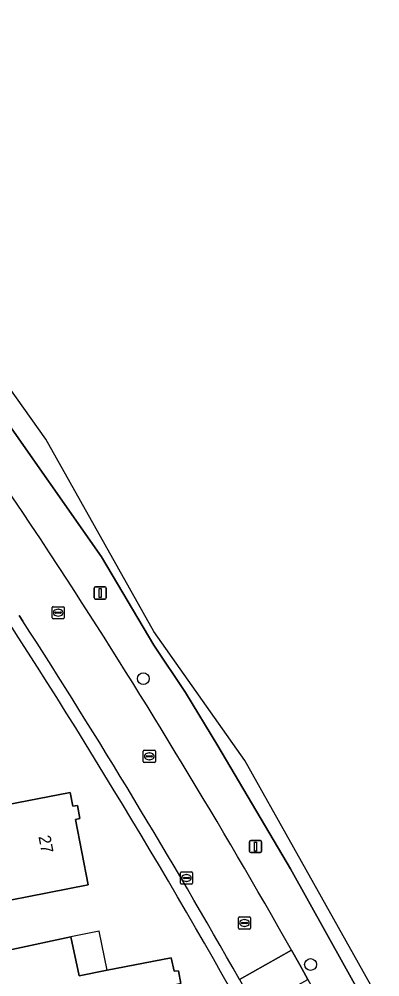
# Model space of a CAD drawing. Extents: x 159626 to 160723, y 388173 to 389416.
# Drawn here: x 160637.3 to 160667.1, y 388583 to 388662.3 of the extents above; entities that cross this region are included whole.
import ezdxf

# ---------------------------------------------------------------- set-up
doc = ezdxf.new("R2010")
doc.units = 0
for name, color, linetype in [('IMGEO_Boom', 7, 'Continuous'), ('IMGEO_Brandkraan', 7, 'Continuous'), ('IMGEO_Erf', 7, 'Continuous'), ('IMGEO_Fietspad_gesloten', 7, 'Continuous'), ('IMGEO_Kolk', 7, 'Continuous'), ('IMGEO_Lichtmast', 7, 'Continuous'), ('IMGEO_Pand', 7, 'Continuous'), ('IMGEO_Pand_nummerreeks', 7, 'Continuous'), ('IMGEO_Pand_overbouw', 7, 'Continuous'), ('IMGEO_Rijbaan_lokaal_open', 7, 'Continuous'), ('IMGEO_Voetpad_open', 7, 'Continuous')]:
    doc.layers.add(name, color=color, linetype=linetype)

msp = doc.modelspace()

# ---------------------------------------------------------------- linework, layer by layer
at = {"layer": 'IMGEO_Boom'}
for centre in [(160647.568, 388607.711), (160661.403, 388584.05)]:
    msp.add_circle(centre, 0.489, dxfattribs=at)
at = {"layer": 'IMGEO_Brandkraan'}
for p, q in [((160650.633, 388590.785), (160650.633, 388591.637)), ((160650.708, 388591.711), (160651.56, 388591.711)), ((160651.121, 388591.491), (160651.146, 388591.491)), ((160651.634, 388591.637), (160651.634, 388590.785)), ((160651.56, 388590.711), (160650.708, 388590.711)), ((160650.892, 388591.205), (160650.892, 388591.217)), ((160651.33, 388591.168), (160650.932, 388591.168)), ((160650.935, 388591.254), (160651.333, 388591.254)), ((160651.144, 388590.931), (160651.119, 388590.931)), ((160651.376, 388591.217), (160651.376, 388591.205))]:
    msp.add_line(p, q, dxfattribs=at)
for points in [[(160650.633, 388590.785), (160650.633, 388591.637)], [(160650.708, 388591.711), (160651.56, 388591.711)], [(160651.634, 388591.637), (160651.634, 388590.785)], [(160651.56, 388590.711), (160650.708, 388590.711)]]:
    msp.add_lwpolyline(points, dxfattribs=at)
for centre, radius, start, end in [((160650.71, 388591.635), 0.0765, 91.55205, 178.44795), ((160650.71, 388591.635), 0.0765, 91.55205, 178.44795), ((160651.558, 388591.635), 0.0765, 1.55205, 88.44795), ((160651.558, 388591.635), 0.0765, 1.55205, 88.44795), ((160650.71, 388590.787), 0.0765, 181.55205, 268.44795), ((160650.71, 388590.787), 0.0765, 181.55205, 268.44795), ((160650.932, 388591.214), 0.0403, 85.87752, 175.75265), ((160650.929, 388591.204), 0.0366, 178.93798, 274.71019), ((160651.333, 388591.211), 0.043, 264.86636, 352.45326), ((160651.337, 388591.216), 0.0386, 1.73085, 96.63898), ((160651.558, 388590.787), 0.0765, 271.55205, 358.44795), ((160651.558, 388590.787), 0.0765, 271.55205, 358.44795)]:
    msp.add_arc(centre, radius, start, end, dxfattribs=at)
for centre, major_axis, ratio, start_param, end_param in [((160651.12, 388591.211), (-0.387, 0.002), 0.722429, 4.712389, 7.853982), ((160651.145, 388591.211), (-0.39, 0.002), 0.717154, 1.570796, 4.712389)]:
    msp.add_ellipse(centre, major_axis=major_axis, ratio=ratio, start_param=start_param, end_param=end_param, dxfattribs=at)
at = {"layer": 'IMGEO_Erf'}
for points in [[(160631.553, 388592.976), (160626.562, 388591.974), (160625.29, 388598.453), (160628.337, 388599.099), (160633.248, 388600.037), (160633.865, 388596.809), (160636.233, 388597.269), (160641.506, 388598.292), (160641.744, 388597.146), (160642.123, 388597.227), (160642.305, 388596.131), (160641.952, 388596.055), (160643.01, 388590.64), (160638.103, 388589.685), (160632.437, 388588.572)], [(160646.491, 388576.008), (160640.824, 388574.888), (160639.948, 388579.304), (160634.944, 388578.311), (160633.658, 388584.787), (160636.68, 388585.304), (160641.57, 388586.346), (160642.256, 388583.128), (160644.574, 388583.58), (160649.858, 388584.611), (160650.11, 388583.493), (160650.464, 388583.541), (160650.679, 388582.473), (160650.313, 388582.397), (160651.396, 388576.975)]]:
    msp.add_lwpolyline(points, close=True, dxfattribs=at)
msp.add_arc((160136.463, 388289.389), 595.224, 28.296796, 32.866288, dxfattribs=at)
at = {"layer": 'IMGEO_Fietspad_gesloten'}
for points in [[(160723.027, 388370.891), (160723.236, 388373.685), (160720.449, 388424.01), (160715.28, 388462.439), (160707.886, 388486.563), (160702.857, 388501.795), (160692.554, 388529.106), (160679.004, 388559.848), (160660.006, 388593.709), (160655.954, 388600.931), (160648.432, 388611.608), (160639.492, 388627.538), (160611.832, 388666.525)], [(160611.725, 388663.136), (160613.259, 388661.194), (160617.404, 388655.77), (160618.348, 388654.532), (160644.11, 388617.805), (160648.439, 388610.479), (160651.047, 388606.571), (160653.72, 388602.158), (160659.741, 388591.966), (160665.707, 388581.259)]]:
    msp.add_lwpolyline(points, dxfattribs=at)
at = {"layer": 'IMGEO_Kolk'}
for p, q in [((160640.021, 388612.744), (160640.021, 388613.596)), ((160640.096, 388613.67), (160640.948, 388613.67)), ((160641.022, 388613.596), (160641.022, 388612.744)), ((160640.28, 388613.164), (160640.28, 388613.176)), ((160640.718, 388613.127), (160640.32, 388613.127)), ((160640.323, 388613.213), (160640.721, 388613.213)), ((160640.532, 388612.89), (160640.507, 388612.89)), ((160640.509, 388613.45), (160640.534, 388613.45)), ((160640.764, 388613.176), (160640.764, 388613.164)), ((160640.948, 388612.67), (160640.096, 388612.67)), ((160647.562, 388600.854), (160647.562, 388601.706)), ((160647.637, 388601.78), (160648.489, 388601.78)), ((160648.563, 388601.706), (160648.563, 388600.854)), ((160647.821, 388601.274), (160647.821, 388601.286)), ((160648.259, 388601.237), (160647.861, 388601.237)), ((160647.864, 388601.323), (160648.262, 388601.323)), ((160648.073, 388601), (160648.048, 388601)), ((160648.05, 388601.56), (160648.075, 388601.56)), ((160648.305, 388601.286), (160648.305, 388601.274)), ((160648.489, 388600.78), (160647.637, 388600.78)), ((160655.434, 388587.066), (160655.434, 388587.918)), ((160655.509, 388587.992), (160656.361, 388587.992)), ((160655.693, 388587.486), (160655.693, 388587.498)), ((160656.131, 388587.449), (160655.733, 388587.449)), ((160655.736, 388587.535), (160656.134, 388587.535)), ((160655.922, 388587.772), (160655.947, 388587.772)), ((160656.177, 388587.498), (160656.177, 388587.486)), ((160656.435, 388587.918), (160656.435, 388587.066)), ((160656.361, 388586.992), (160655.509, 388586.992)), ((160655.945, 388587.212), (160655.92, 388587.212))]:
    msp.add_line(p, q, dxfattribs=at)
for points in [[(160640.021, 388612.744), (160640.021, 388613.596)], [(160640.096, 388613.67), (160640.948, 388613.67)], [(160641.022, 388613.596), (160641.022, 388612.744)], [(160640.948, 388612.67), (160640.096, 388612.67)], [(160647.562, 388600.854), (160647.562, 388601.706)], [(160647.637, 388601.78), (160648.489, 388601.78)], [(160648.563, 388601.706), (160648.563, 388600.854)], [(160648.489, 388600.78), (160647.637, 388600.78)], [(160655.434, 388587.066), (160655.434, 388587.918)], [(160655.509, 388587.992), (160656.361, 388587.992)], [(160656.435, 388587.918), (160656.435, 388587.066)], [(160656.361, 388586.992), (160655.509, 388586.992)]]:
    msp.add_lwpolyline(points, dxfattribs=at)
for centre, radius, start, end in [((160640.098, 388613.594), 0.0765, 91.55205, 178.44795), ((160640.098, 388613.594), 0.0765, 91.55205, 178.44795), ((160640.946, 388613.594), 0.0765, 1.55205, 88.44795), ((160640.946, 388613.594), 0.0765, 1.55205, 88.44795), ((160640.098, 388612.746), 0.0765, 181.55205, 268.44795), ((160640.098, 388612.746), 0.0765, 181.55205, 268.44795), ((160640.32, 388613.173), 0.0403, 85.87752, 175.75265), ((160640.317, 388613.163), 0.0366, 178.93798, 274.71019), ((160640.721, 388613.17), 0.043, 264.86636, 352.45326), ((160640.725, 388613.175), 0.0386, 1.73085, 96.63898), ((160640.946, 388612.746), 0.0765, 271.55205, 358.44795), ((160640.946, 388612.746), 0.0765, 271.55205, 358.44795), ((160647.639, 388601.704), 0.0765, 91.55205, 178.44795), ((160647.639, 388601.704), 0.0765, 91.55205, 178.44795), ((160648.487, 388601.704), 0.0765, 1.55205, 88.44795), ((160648.487, 388601.704), 0.0765, 1.55205, 88.44795), ((160647.639, 388600.856), 0.0765, 181.55205, 268.44795), ((160647.639, 388600.856), 0.0765, 181.55205, 268.44795), ((160647.861, 388601.283), 0.0403, 85.87752, 175.75265), ((160647.858, 388601.273), 0.0366, 178.93798, 274.71019), ((160648.262, 388601.28), 0.043, 264.86636, 352.45326), ((160648.266, 388601.285), 0.0386, 1.73085, 96.63898), ((160648.487, 388600.856), 0.0765, 271.55205, 358.44795), ((160648.487, 388600.856), 0.0765, 271.55205, 358.44795), ((160655.511, 388587.916), 0.0765, 91.55205, 178.44795), ((160655.511, 388587.916), 0.0765, 91.55205, 178.44795), ((160655.733, 388587.495), 0.0403, 85.87752, 175.75265), ((160655.73, 388587.485), 0.0366, 178.93798, 274.71019), ((160656.134, 388587.492), 0.043, 264.86636, 352.45326), ((160656.138, 388587.497), 0.0386, 1.73085, 96.63898), ((160656.359, 388587.916), 0.0765, 1.55205, 88.44795), ((160656.359, 388587.916), 0.0765, 1.55205, 88.44795), ((160655.511, 388587.068), 0.0765, 181.55205, 268.44795), ((160655.511, 388587.068), 0.0765, 181.55205, 268.44795), ((160656.359, 388587.068), 0.0765, 271.55205, 358.44795), ((160656.359, 388587.068), 0.0765, 271.55205, 358.44795)]:
    msp.add_arc(centre, radius, start, end, dxfattribs=at)
for centre, major_axis, ratio, start_param, end_param in [((160640.508, 388613.17), (-0.387, 0.002), 0.722429, 4.712389, 7.853982), ((160640.533, 388613.17), (-0.39, 0.002), 0.717154, 1.570796, 4.712389), ((160648.049, 388601.28), (-0.387, 0.002), 0.722429, 4.712389, 7.853982), ((160648.074, 388601.28), (-0.39, 0.002), 0.717154, 1.570796, 4.712389), ((160655.921, 388587.492), (-0.387, 0.002), 0.722429, 4.712389, 7.853982), ((160655.946, 388587.492), (-0.39, 0.002), 0.717154, 1.570796, 4.712389)]:
    msp.add_ellipse(centre, major_axis=major_axis, ratio=ratio, start_param=start_param, end_param=end_param, dxfattribs=at)
at = {"layer": 'IMGEO_Lichtmast'}
for p, q in [((160643.503, 388614.403), (160643.503, 388615.203)), ((160643.503, 388615.203), (160643.503, 388614.403)), ((160643.603, 388615.303), (160644.393, 388615.303)), ((160644.393, 388615.303), (160643.603, 388615.303)), ((160644.493, 388615.203), (160644.493, 388614.403)), ((160644.493, 388614.403), (160644.493, 388615.203)), ((160644.393, 388614.303), (160643.603, 388614.303)), ((160643.603, 388614.303), (160644.393, 388614.303)), ((160656.357, 388593.41), (160656.357, 388594.21)), ((160656.357, 388594.21), (160656.357, 388593.41)), ((160656.457, 388594.31), (160657.247, 388594.31)), ((160657.247, 388594.31), (160656.457, 388594.31)), ((160657.347, 388594.21), (160657.347, 388593.41)), ((160657.347, 388593.41), (160657.347, 388594.21)), ((160657.247, 388593.31), (160656.457, 388593.31)), ((160656.457, 388593.31), (160657.247, 388593.31))]:
    msp.add_line(p, q, dxfattribs=at)
for points in [[(160643.923, 388615.178), (160644.073, 388615.178), (160644.073, 388614.428), (160643.923, 388614.428), (160643.923, 388615.178)], [(160656.777, 388594.185), (160656.927, 388594.185), (160656.927, 388593.435), (160656.777, 388593.435), (160656.777, 388594.185)]]:
    msp.add_lwpolyline(points, dxfattribs=at)
for centre, start, end in [((160643.603, 388615.203), 90, 180), ((160643.603, 388615.203), 90, 180), ((160644.393, 388615.203), 0, 90), ((160644.393, 388615.203), 360, 90), ((160643.603, 388614.403), 180, 270), ((160643.603, 388614.403), 180, 270), ((160644.393, 388614.403), 270, 0), ((160644.393, 388614.403), 270, 0), ((160656.457, 388594.21), 90, 180), ((160656.457, 388594.21), 90, 180), ((160657.247, 388594.21), 0, 90), ((160657.247, 388594.21), 360, 90), ((160656.457, 388593.41), 180, 270), ((160656.457, 388593.41), 180, 270), ((160657.247, 388593.41), 270, 0), ((160657.247, 388593.41), 270, 0)]:
    msp.add_arc(centre, 0.1, start, end, dxfattribs=at)
at = {"layer": 'IMGEO_Pand'}
for points in [[(160636.233, 388597.269), (160633.865, 388596.809), (160633.248, 388600.037), (160628.337, 388599.099), (160625.29, 388598.453), (160626.562, 388591.974), (160631.553, 388592.976), (160632.437, 388588.572), (160638.103, 388589.685), (160643.01, 388590.64), (160641.952, 388596.055), (160642.305, 388596.131), (160642.123, 388597.227), (160641.744, 388597.146), (160641.506, 388598.292)], [(160636.68, 388585.304), (160633.658, 388584.787), (160634.944, 388578.311), (160639.948, 388579.304), (160640.824, 388574.888), (160646.491, 388576.008), (160651.396, 388576.975), (160650.313, 388582.397), (160650.679, 388582.473), (160650.464, 388583.541), (160650.11, 388583.493), (160649.858, 388584.611), (160644.574, 388583.58), (160642.256, 388583.128), (160641.57, 388586.346)]]:
    msp.add_lwpolyline(points, close=True, dxfattribs=at)
at = {"layer": 'IMGEO_Pand_overbouw'}
msp.add_lwpolyline([(160644.574, 388583.58), (160643.925, 388586.811), (160641.57, 388586.346), (160642.256, 388583.128)], close=True, dxfattribs=at)
at = {"layer": 'IMGEO_Rijbaan_lokaal_open'}
for points in [[(160637.292, 388612.941), (160637.599, 388612.467)], [(160655.528, 388582.803), (160659.827, 388585.236)]]:
    msp.add_lwpolyline(points, dxfattribs=at)
msp.add_lwpolyline([(160656.874, 388580.411), (160661.184, 388582.823), (160660.507, 388584.03), (160659.827, 388585.236), (160655.528, 388582.803)], close=True, dxfattribs=at)
for centre, radius, start, end in [((160059.624, 388235.617), 694.927, 33.172403, 36.775977), ((160131.083, 388286.162), 607.466, 29.493811, 32.869723), ((160131.433, 388286.289), 602.16, 29.499633, 32.79812)]:
    msp.add_arc(centre, radius, start, end, dxfattribs=at)
at = {"layer": 'IMGEO_Voetpad_open'}
for points in [[(160696.73, 388515.639), (160696.248, 388516.722), (160689.88, 388531.792), (160671.137, 388571.605), (160668.575, 388576.406), (160665.707, 388581.259), (160659.741, 388591.966), (160653.72, 388602.158), (160651.047, 388606.571), (160648.439, 388610.479), (160644.11, 388617.805), (160618.348, 388654.532)], [(160637.599, 388612.467), (160637.292, 388612.941)], [(160659.827, 388585.236), (160660.507, 388584.03), (160661.184, 388582.823), (160665.773, 388574.47)]]:
    msp.add_lwpolyline(points, dxfattribs=at)
for centre, radius, start, end in [((160059.624, 388235.617), 694.927, 33.172403, 36.775977), ((160131.083, 388286.162), 607.466, 29.493811, 32.869723), ((160136.463, 388289.389), 595.224, 28.296796, 32.866288), ((160131.433, 388286.289), 602.16, 29.499633, 32.79812)]:
    msp.add_arc(centre, radius, start, end, dxfattribs=at)

# ---------------------------------------------------------------- texts
at = {"layer": 'IMGEO_Pand_nummerreeks'}
msp.add_text('27', height=1, rotation=281.11974, dxfattribs=at).set_placement((160638.88, 388594.644))

doc.saveas('drawing.dxf')
